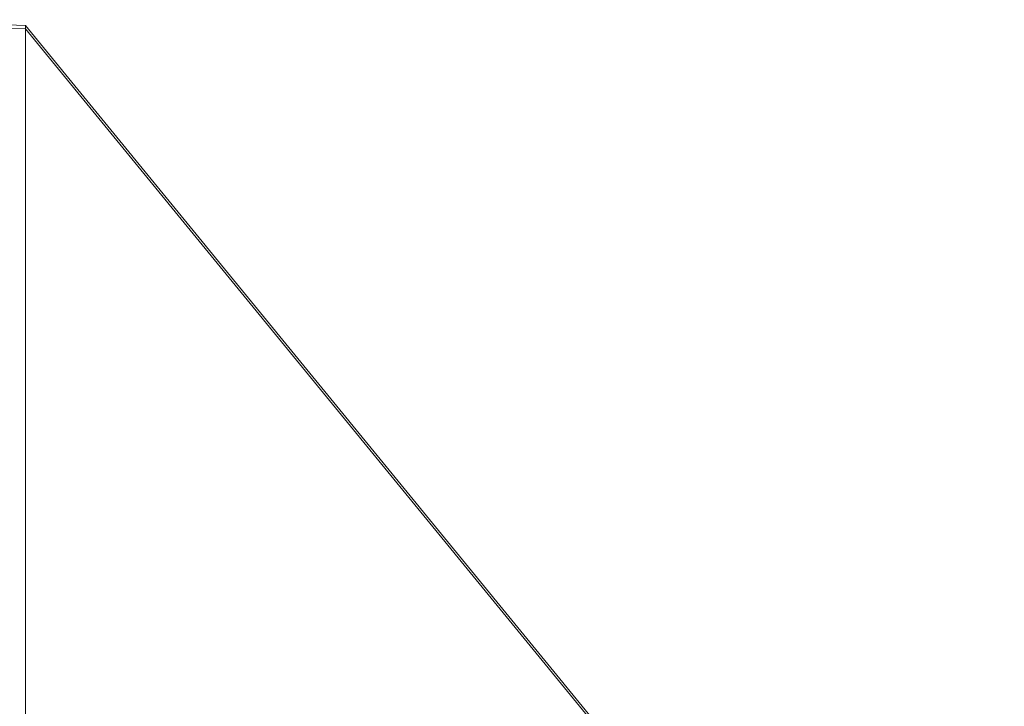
# Model space of a CAD drawing. Header units: millimetres. Extents: x -4395 to 65662, y -65530 to 6847.
# Tile 973 of 1034: x 60481 to 61341, y -17350 to -16750. Entities that reach past the tile are written whole.
import ezdxf

# ---------------------------------------------------------------- set-up
doc = ezdxf.new("R2010")
doc.units = ezdxf.units.MM
doc.layers.add('superior_secador', color=7, linetype='Continuous', lineweight=0)

msp = doc.modelspace()

# ---------------------------------------------------------------- linework, layer by layer
at = {"layer": 'superior_secador'}
for p, q in [((60486.134, -16755), (60321.134, -16750)), ((60321.134, -16753), (60486.134, -16758)), ((60486.134, -19245), (60486.134, -16755)), ((60486.134, -16758), (60486.134, -16755)), ((61341.134, -17800), (60486.134, -16755)), ((60486.134, -16758), (61341.134, -17803))]:
    msp.add_line(p, q, dxfattribs=at)

doc.saveas('drawing.dxf')
